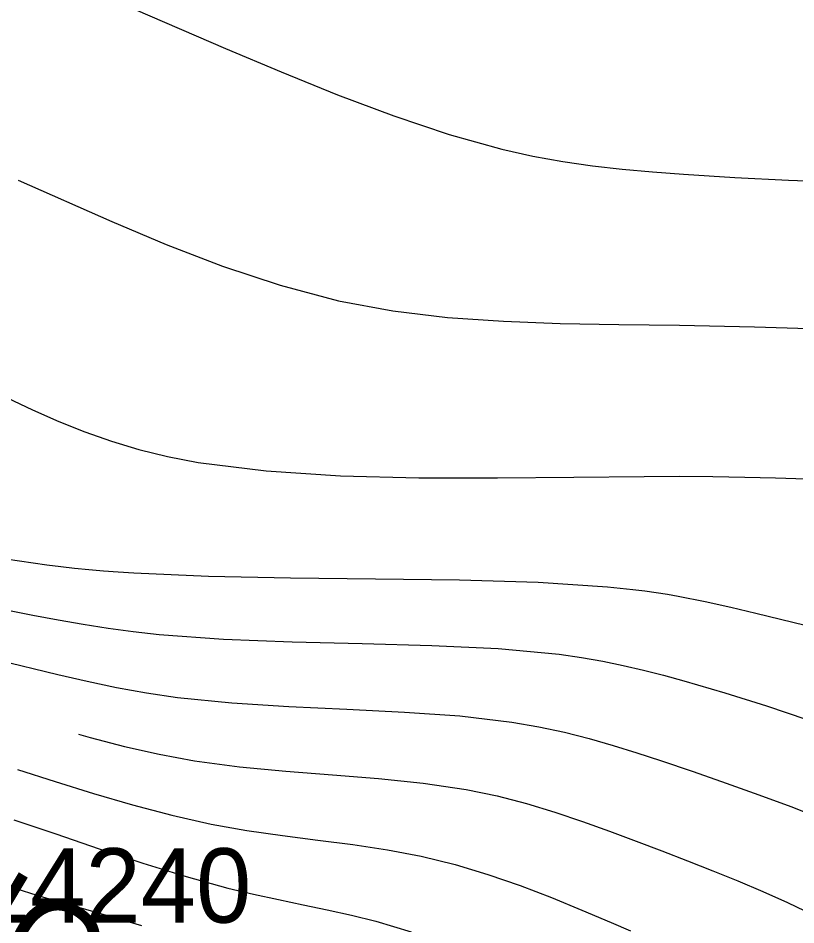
# Model space of a CAD drawing. Extents: x 1729869 to 1735532, y 648588 to 653771.
# Drawn here: x 1730378.04 to 1730419.89, y 653077.93 to 653126.7 of the extents above; entities that cross this region are included whole.
import ezdxf

# ---------------------------------------------------------------- set-up
doc = ezdxf.new("R2010")
doc.units = 0
for name, color, linetype in [('SURVEY - CONTOURS - Index with Text', 7, 'Continuous'), ('SURVEY - CONTOURS - Intermediate with optional Text', 7, 'Continuous'), ('SURVEY - UTILITIES - Electric (Lighting) - Points - Numbers', 7, 'Continuous'), ('SURVEY - UTILITIES - Poles and Miscellaneous with Text', 7, 'Continuous')]:
    doc.layers.add(name, color=color, linetype=linetype)

msp = doc.modelspace()

# ---------------------------------------------------------------- linework, layer by layer
at = {"layer": 'SURVEY - CONTOURS - Index with Text'}
for points in [[(1730378.047, 653117.985), (1730383.084, 653115.762), (1730386.008, 653114.529), (1730389.037, 653113.362), (1730392.138, 653112.33), (1730395.283, 653111.501), (1730398.202, 653110.959), (1730401.151, 653110.605), (1730404.149, 653110.394), (1730407.215, 653110.282), (1730410.37, 653110.226), (1730413.632, 653110.18), (1730417.659, 653110.092), (1730421.745, 653109.964)], [(1730381.289, 653088.18), (1730381.924, 653088.003), (1730383.756, 653087.531), (1730385.621, 653087.11), (1730387.535, 653086.758), (1730389.96, 653086.435), (1730392.445, 653086.199), (1730394.948, 653086.004), (1730397.427, 653085.805), (1730399.843, 653085.557), (1730402.152, 653085.215), (1730403.81, 653084.871), (1730405.397, 653084.461), (1730406.925, 653083.999), (1730408.408, 653083.497), (1730409.857, 653082.971), (1730411.287, 653082.433), (1730412.673, 653081.907), (1730414.051, 653081.378), (1730415.418, 653080.84), (1730416.774, 653080.29), (1730418.115, 653079.72), (1730419.442, 653079.127), (1730420.816, 653078.476)]]:
    msp.add_lwpolyline(points, dxfattribs=at)
at = {"layer": 'SURVEY - CONTOURS - Intermediate with optional Text'}
for points in [[(1730384.331, 653127.175), (1730389.198, 653125.077), (1730392.187, 653123.815), (1730395.23, 653122.585), (1730398.265, 653121.444), (1730401.234, 653120.446), (1730404.075, 653119.648), (1730405.735, 653119.276), (1730407.349, 653118.984), (1730408.943, 653118.757), (1730410.541, 653118.58), (1730412.168, 653118.436), (1730413.849, 653118.311), (1730416.605, 653118.131), (1730419.486, 653117.979), (1730422.429, 653117.879)], [(1730376.377, 653106.779), (1730378.809, 653105.63), (1730380.23, 653105.006), (1730381.638, 653104.443), (1730383.063, 653103.94), (1730384.533, 653103.498), (1730386.079, 653103.118), (1730387.73, 653102.8), (1730391.379, 653102.345), (1730395.392, 653102.089), (1730399.601, 653101.981), (1730403.839, 653101.973), (1730407.937, 653102.013), (1730411.726, 653102.052), (1730413.634, 653102.057), (1730415.429, 653102.046), (1730417.141, 653102.019), (1730418.801, 653101.976), (1730420.441, 653101.918)], [(1730377.388, 653097.615), (1730379.594, 653097.297), (1730380.333, 653097.207), (1730381.082, 653097.124), (1730381.845, 653097.048), (1730382.627, 653096.979), (1730383.432, 653096.917), (1730384.265, 653096.862), (1730388.28, 653096.69), (1730392.688, 653096.602), (1730397.264, 653096.548), (1730401.782, 653096.482), (1730406.018, 653096.354), (1730409.745, 653096.117), (1730410.443, 653096.049), (1730411.111, 653095.974), (1730411.754, 653095.893), (1730412.374, 653095.805), (1730412.975, 653095.711), (1730413.559, 653095.612), (1730415.01, 653095.329), (1730416.396, 653095.02), (1730417.74, 653094.697), (1730419.063, 653094.372), (1730420.389, 653094.056)], [(1730377.405, 653094.868), (1730378.829, 653094.589), (1730380.201, 653094.332), (1730381.543, 653094.097), (1730382.879, 653093.887), (1730384.231, 653093.705), (1730385.622, 653093.551), (1730389.096, 653093.301), (1730392.783, 653093.16), (1730396.559, 653093.068), (1730400.297, 653092.965), (1730403.872, 653092.789), (1730407.157, 653092.481), (1730408.352, 653092.311), (1730409.497, 653092.111), (1730410.605, 653091.885), (1730411.691, 653091.634), (1730412.769, 653091.358), (1730413.854, 653091.061), (1730416.071, 653090.408), (1730418.301, 653089.704), (1730420.475, 653088.978)], [(1730376.914, 653092.188), (1730380.179, 653091.396), (1730381.757, 653091.031), (1730383.337, 653090.697), (1730384.948, 653090.404), (1730386.619, 653090.158), (1730389.533, 653089.867), (1730392.598, 653089.675), (1730395.725, 653089.53), (1730398.827, 653089.378), (1730401.814, 653089.166), (1730404.599, 653088.841), (1730406.053, 653088.59), (1730407.434, 653088.293), (1730408.76, 653087.955), (1730410.05, 653087.585), (1730411.324, 653087.187), (1730412.599, 653086.769), (1730414.366, 653086.174), (1730416.143, 653085.558), (1730417.903, 653084.929), (1730419.615, 653084.291), (1730421.253, 653083.651)], [(1730378.007, 653086.288), (1730380.034, 653085.649), (1730382.1, 653085.004), (1730384.194, 653084.384), (1730386.305, 653083.821), (1730388.422, 653083.346), (1730390.351, 653083.007), (1730392.269, 653082.733), (1730394.173, 653082.492), (1730396.055, 653082.249), (1730397.911, 653081.97), (1730399.735, 653081.623), (1730401.549, 653081.173), (1730403.323, 653080.638), (1730405.052, 653080.038), (1730406.737, 653079.393), (1730408.373, 653078.725), (1730409.959, 653078.054), (1730410.989, 653077.612)], [(1730377.804, 653083.577), (1730380.075, 653082.817), (1730382.408, 653082.027), (1730384.758, 653081.251), (1730387.079, 653080.53), (1730389.327, 653079.909), (1730390.709, 653079.578), (1730392.054, 653079.286), (1730393.373, 653079.014), (1730394.676, 653078.742), (1730395.974, 653078.451), (1730397.279, 653078.122), (1730399.194, 653077.55)], [(1730377.64, 653079.967), (1730378.755, 653079.618), (1730379.891, 653079.281), (1730381.046, 653078.949), (1730382.217, 653078.618), (1730383.4, 653078.279), (1730384.684, 653077.902)]]:
    msp.add_lwpolyline(points, dxfattribs=at)

# ---------------------------------------------------------------- texts
at = {"layer": 'SURVEY - UTILITIES - Electric (Lighting) - Points - Numbers'}
msp.add_text('S14240', height=4, dxfattribs=at).set_placement((1730372.146, 653078.049))
at = {"layer": 'SURVEY - UTILITIES - Poles and Miscellaneous with Text'}
msp.add_text('STREET LIGHTING', height=5, rotation=329.2178, dxfattribs=at).set_placement((1730329.554, 653103.845))

doc.saveas('drawing.dxf')
